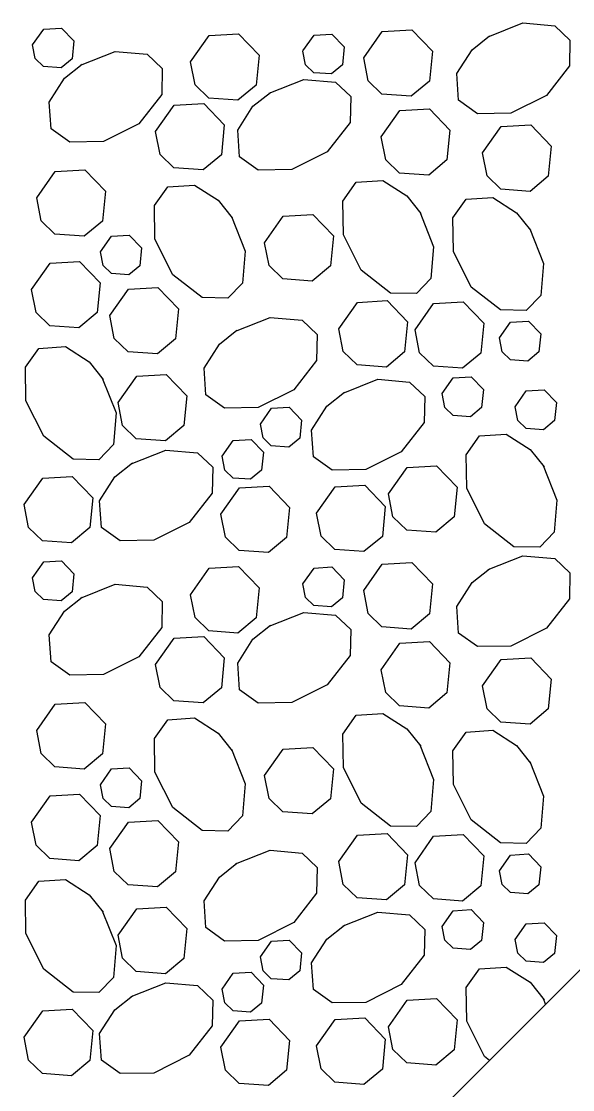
# Model space of a CAD drawing. Extents: x 636530 to 644067, y 294168 to 299122.
# Drawn here: x 638704.22 to 638712.22, y 296070.36 to 296085.85 of the extents above; entities that cross this region are included whole.
import ezdxf

# ---------------------------------------------------------------- set-up
doc = ezdxf.new("R2010")
doc.units = 0
doc.layers.add('1', color=7, linetype='Continuous')

msp = doc.modelspace()

# ---------------------------------------------------------------- linework, layer by layer
at = {"layer": '1'}
msp.add_line((638702.282, 296062.058), (638724.634, 296084.409), dxfattribs=at)
for points in [[(638704.385, 296085.51), (638704.546, 296085.739), (638704.804, 296085.754), (638704.983, 296085.568), (638704.957, 296085.308), (638704.798, 296085.176), (638704.543, 296085.194), (638704.424, 296085.31), (638704.385, 296085.51)], [(638709.188, 296085.322), (638709.456, 296085.705), (638709.886, 296085.729), (638710.184, 296085.42), (638710.141, 296084.986), (638709.876, 296084.766), (638709.452, 296084.796), (638709.252, 296084.99), (638709.188, 296085.322)], [(638710.992, 296085.628), (638711.495, 296085.828), (638711.957, 296085.788), (638712.177, 296085.579), (638712.17, 296085.204), (638711.837, 296084.778), (638711.321, 296084.52), (638710.836, 296084.512), (638710.563, 296084.706), (638710.537, 296085.093), (638710.758, 296085.439), (638711.012, 296085.641)], [(638706.675, 296085.264), (638706.944, 296085.647), (638707.373, 296085.671), (638707.671, 296085.362), (638707.628, 296084.928), (638707.363, 296084.708), (638706.939, 296084.738), (638706.74, 296084.932), (638706.675, 296085.264)], [(638708.306, 296085.422), (638708.468, 296085.651), (638708.725, 296085.666), (638708.904, 296085.48), (638708.878, 296085.22), (638708.719, 296085.088), (638708.465, 296085.106), (638708.345, 296085.222), (638708.306, 296085.421)], [(638705.081, 296085.215), (638705.584, 296085.415), (638706.047, 296085.375), (638706.266, 296085.166), (638706.259, 296084.791), (638705.926, 296084.365), (638705.411, 296084.107), (638704.925, 296084.099), (638704.652, 296084.293), (638704.626, 296084.68), (638704.848, 296085.026), (638705.102, 296085.228)], [(638707.814, 296084.809), (638708.317, 296085.008), (638708.78, 296084.968), (638708.999, 296084.759), (638708.992, 296084.384), (638708.659, 296083.958), (638708.144, 296083.701), (638707.658, 296083.692), (638707.385, 296083.886), (638707.359, 296084.273), (638707.581, 296084.619), (638707.835, 296084.821)], [(638706.169, 296084.252), (638706.438, 296084.635), (638706.867, 296084.659), (638707.165, 296084.35), (638707.122, 296083.916), (638706.857, 296083.696), (638706.433, 296083.726), (638706.234, 296083.92), (638706.169, 296084.252)], [(638709.441, 296084.177), (638709.709, 296084.56), (638710.139, 296084.584), (638710.437, 296084.275), (638710.394, 296083.841), (638710.129, 296083.621), (638709.705, 296083.651), (638709.506, 296083.845), (638709.441, 296084.177)], [(638710.911, 296083.943), (638711.18, 296084.325), (638711.609, 296084.35), (638711.907, 296084.041), (638711.864, 296083.607), (638711.599, 296083.386), (638711.175, 296083.417), (638710.976, 296083.61), (638710.911, 296083.943)], [(638704.444, 296083.292), (638704.713, 296083.675), (638705.142, 296083.699), (638705.441, 296083.39), (638705.398, 296082.956), (638705.133, 296082.736), (638704.709, 296082.766), (638704.509, 296082.96), (638704.444, 296083.292)], [(638710, 296083.087), (638710.2, 296082.584), (638710.16, 296082.122), (638709.951, 296081.903), (638709.576, 296081.91), (638709.15, 296082.243), (638708.892, 296082.758), (638708.884, 296083.244), (638709.078, 296083.517), (638709.465, 296083.543), (638709.81, 296083.321), (638710.013, 296083.067)], [(638707.267, 296083.022), (638707.467, 296082.519), (638707.427, 296082.057), (638707.218, 296081.837), (638706.843, 296081.845), (638706.417, 296082.178), (638706.159, 296082.693), (638706.151, 296083.179), (638706.345, 296083.452), (638706.732, 296083.478), (638707.077, 296083.256), (638707.28, 296083.002)], [(638711.594, 296082.843), (638711.794, 296082.34), (638711.754, 296081.878), (638711.545, 296081.659), (638711.17, 296081.666), (638710.744, 296081.999), (638710.487, 296082.514), (638710.478, 296083), (638710.672, 296083.273), (638711.059, 296083.299), (638711.405, 296083.077), (638711.607, 296082.823)], [(638707.75, 296082.642), (638708.019, 296083.024), (638708.448, 296083.049), (638708.747, 296082.739), (638708.704, 296082.306), (638708.439, 296082.085), (638708.015, 296082.116), (638707.815, 296082.309), (638707.75, 296082.642)], [(638705.368, 296082.509), (638705.53, 296082.738), (638705.787, 296082.753), (638705.966, 296082.567), (638705.94, 296082.307), (638705.781, 296082.175), (638705.527, 296082.193), (638705.407, 296082.309), (638705.368, 296082.509)], [(638704.369, 296081.964), (638704.638, 296082.347), (638705.067, 296082.371), (638705.366, 296082.062), (638705.322, 296081.628), (638705.057, 296081.407), (638704.633, 296081.438), (638704.434, 296081.632), (638704.369, 296081.964)], [(638705.505, 296081.584), (638705.774, 296081.967), (638706.203, 296081.991), (638706.502, 296081.682), (638706.459, 296081.248), (638706.194, 296081.028), (638705.77, 296081.058), (638705.57, 296081.252), (638705.505, 296081.584)], [(638708.826, 296081.395), (638709.095, 296081.777), (638709.525, 296081.802), (638709.823, 296081.492), (638709.78, 296081.059), (638709.515, 296080.838), (638709.091, 296080.869), (638708.891, 296081.062), (638708.827, 296081.395)], [(638709.933, 296081.378), (638710.201, 296081.761), (638710.631, 296081.786), (638710.929, 296081.476), (638710.886, 296081.042), (638710.621, 296080.822), (638710.197, 296080.853), (638709.998, 296081.046), (638709.933, 296081.378)], [(638707.326, 296081.36), (638707.829, 296081.559), (638708.292, 296081.519), (638708.511, 296081.31), (638708.504, 296080.935), (638708.171, 296080.509), (638707.656, 296080.252), (638707.17, 296080.243), (638706.897, 296080.437), (638706.871, 296080.824), (638707.093, 296081.17), (638707.347, 296081.373)], [(638711.156, 296081.26), (638711.317, 296081.49), (638711.575, 296081.505), (638711.754, 296081.319), (638711.728, 296081.059), (638711.569, 296080.926), (638711.315, 296080.945), (638711.195, 296081.061), (638711.156, 296081.26)], [(638705.396, 296080.68), (638705.596, 296080.177), (638705.556, 296079.715), (638705.347, 296079.495), (638704.972, 296079.502), (638704.546, 296079.835), (638704.288, 296080.35), (638704.28, 296080.836), (638704.474, 296081.109), (638704.861, 296081.135), (638705.207, 296080.913), (638705.409, 296080.659)], [(638705.625, 296080.326), (638705.894, 296080.708), (638706.323, 296080.733), (638706.622, 296080.423), (638706.578, 296079.99), (638706.313, 296079.769), (638705.889, 296079.8), (638705.69, 296079.993), (638705.625, 296080.326)], [(638708.887, 296080.461), (638709.39, 296080.661), (638709.852, 296080.621), (638710.072, 296080.412), (638710.065, 296080.037), (638709.732, 296079.611), (638709.216, 296079.353), (638708.731, 296079.345), (638708.458, 296079.539), (638708.432, 296079.926), (638708.653, 296080.271), (638708.907, 296080.474)], [(638710.324, 296080.453), (638710.485, 296080.683), (638710.743, 296080.698), (638710.922, 296080.512), (638710.896, 296080.252), (638710.737, 296080.119), (638710.482, 296080.138), (638710.363, 296080.254), (638710.324, 296080.453)], [(638711.383, 296080.264), (638711.544, 296080.494), (638711.802, 296080.508), (638711.981, 296080.323), (638711.955, 296080.063), (638711.796, 296079.93), (638711.542, 296079.949), (638711.422, 296080.065), (638711.383, 296080.264)], [(638707.688, 296080.012), (638707.85, 296080.242), (638708.107, 296080.256), (638708.286, 296080.071), (638708.261, 296079.81), (638708.101, 296079.678), (638707.847, 296079.696), (638707.727, 296079.812), (638707.689, 296080.012)], [(638711.789, 296079.411), (638711.989, 296078.908), (638711.949, 296078.446), (638711.74, 296078.226), (638711.365, 296078.233), (638710.939, 296078.566), (638710.682, 296079.082), (638710.673, 296079.567), (638710.867, 296079.84), (638711.254, 296079.866), (638711.6, 296079.645), (638711.802, 296079.391)], [(638707.134, 296079.545), (638707.295, 296079.775), (638707.553, 296079.79), (638707.732, 296079.604), (638707.706, 296079.344), (638707.547, 296079.211), (638707.292, 296079.23), (638707.173, 296079.346), (638707.134, 296079.545)], [(638705.813, 296079.436), (638706.316, 296079.636), (638706.778, 296079.596), (638706.998, 296079.387), (638706.991, 296079.012), (638706.657, 296078.586), (638706.142, 296078.328), (638705.657, 296078.32), (638705.383, 296078.514), (638705.357, 296078.901), (638705.579, 296079.247), (638705.833, 296079.449)], [(638709.546, 296079.001), (638709.815, 296079.384), (638710.244, 296079.408), (638710.543, 296079.099), (638710.5, 296078.665), (638710.234, 296078.444), (638709.81, 296078.475), (638709.611, 296078.669), (638709.546, 296079.001)], [(638704.262, 296078.847), (638704.531, 296079.229), (638704.96, 296079.254), (638705.259, 296078.944), (638705.216, 296078.511), (638704.95, 296078.29), (638704.526, 296078.321), (638704.327, 296078.514), (638704.262, 296078.847)], [(638707.116, 296078.705), (638707.385, 296079.087), (638707.814, 296079.112), (638708.112, 296078.802), (638708.069, 296078.369), (638707.804, 296078.148), (638707.38, 296078.179), (638707.181, 296078.372), (638707.116, 296078.705)], [(638708.503, 296078.721), (638708.772, 296079.103), (638709.201, 296079.128), (638709.5, 296078.818), (638709.457, 296078.384), (638709.191, 296078.164), (638708.767, 296078.195), (638708.568, 296078.388), (638708.503, 296078.72)], [(638704.385, 296077.784), (638704.546, 296078.014), (638704.804, 296078.028), (638704.983, 296077.843), (638704.957, 296077.582), (638704.798, 296077.45), (638704.543, 296077.468), (638704.424, 296077.585), (638704.385, 296077.784)], [(638709.188, 296077.597), (638709.456, 296077.979), (638709.886, 296078.004), (638710.184, 296077.694), (638710.141, 296077.261), (638709.876, 296077.04), (638709.452, 296077.071), (638709.252, 296077.264), (638709.188, 296077.597)], [(638710.992, 296077.902), (638711.495, 296078.102), (638711.957, 296078.062), (638712.177, 296077.853), (638712.17, 296077.478), (638711.837, 296077.052), (638711.321, 296076.794), (638710.836, 296076.786), (638710.563, 296076.98), (638710.537, 296077.367), (638710.758, 296077.713), (638711.012, 296077.915)], [(638706.675, 296077.538), (638706.944, 296077.921), (638707.373, 296077.946), (638707.671, 296077.636), (638707.628, 296077.202), (638707.363, 296076.982), (638706.939, 296077.013), (638706.74, 296077.206), (638706.675, 296077.538)], [(638708.306, 296077.696), (638708.468, 296077.925), (638708.725, 296077.94), (638708.904, 296077.754), (638708.878, 296077.494), (638708.719, 296077.362), (638708.465, 296077.38), (638708.345, 296077.496), (638708.306, 296077.696)], [(638705.081, 296077.489), (638705.584, 296077.689), (638706.047, 296077.649), (638706.266, 296077.44), (638706.259, 296077.065), (638705.926, 296076.639), (638705.411, 296076.381), (638704.925, 296076.373), (638704.652, 296076.567), (638704.626, 296076.954), (638704.848, 296077.3), (638705.102, 296077.502)], [(638707.814, 296077.083), (638708.317, 296077.282), (638708.78, 296077.242), (638708.999, 296077.033), (638708.992, 296076.658), (638708.659, 296076.232), (638708.144, 296075.975), (638707.658, 296075.966), (638707.385, 296076.16), (638707.359, 296076.547), (638707.581, 296076.893), (638707.835, 296077.096)], [(638706.169, 296076.526), (638706.438, 296076.909), (638706.867, 296076.934), (638707.165, 296076.624), (638707.122, 296076.19), (638706.857, 296075.97), (638706.433, 296076.001), (638706.234, 296076.194), (638706.169, 296076.526)], [(638709.441, 296076.451), (638709.709, 296076.834), (638710.139, 296076.858), (638710.437, 296076.549), (638710.394, 296076.115), (638710.129, 296075.895), (638709.705, 296075.925), (638709.506, 296076.119), (638709.441, 296076.451)], [(638710.911, 296076.217), (638711.18, 296076.6), (638711.609, 296076.624), (638711.907, 296076.315), (638711.864, 296075.881), (638711.599, 296075.66), (638711.175, 296075.691), (638710.976, 296075.885), (638710.911, 296076.217)], [(638704.444, 296075.567), (638704.713, 296075.949), (638705.142, 296075.974), (638705.441, 296075.664), (638705.398, 296075.231), (638705.133, 296075.01), (638704.709, 296075.041), (638704.509, 296075.234), (638704.444, 296075.567)], [(638710, 296075.362), (638710.2, 296074.859), (638710.16, 296074.396), (638709.951, 296074.177), (638709.576, 296074.184), (638709.15, 296074.517), (638708.892, 296075.032), (638708.884, 296075.518), (638709.078, 296075.791), (638709.465, 296075.817), (638709.81, 296075.595), (638710.013, 296075.341)], [(638707.267, 296075.297), (638707.467, 296074.794), (638707.427, 296074.331), (638707.218, 296074.112), (638706.843, 296074.119), (638706.417, 296074.452), (638706.159, 296074.967), (638706.151, 296075.453), (638706.345, 296075.726), (638706.732, 296075.752), (638707.077, 296075.53), (638707.28, 296075.276)], [(638711.594, 296075.118), (638711.794, 296074.615), (638711.754, 296074.152), (638711.545, 296073.933), (638711.17, 296073.94), (638710.744, 296074.273), (638710.487, 296074.788), (638710.478, 296075.274), (638710.672, 296075.547), (638711.059, 296075.573), (638711.405, 296075.351), (638711.607, 296075.097)], [(638707.75, 296074.916), (638708.019, 296075.299), (638708.448, 296075.323), (638708.747, 296075.014), (638708.704, 296074.58), (638708.439, 296074.359), (638708.015, 296074.39), (638707.815, 296074.583), (638707.75, 296074.916)], [(638705.368, 296074.783), (638705.53, 296075.012), (638705.787, 296075.027), (638705.966, 296074.841), (638705.94, 296074.581), (638705.781, 296074.449), (638705.527, 296074.467), (638705.407, 296074.583), (638705.368, 296074.783)], [(638704.369, 296074.238), (638704.638, 296074.621), (638705.067, 296074.645), (638705.366, 296074.336), (638705.322, 296073.902), (638705.057, 296073.682), (638704.633, 296073.712), (638704.434, 296073.906), (638704.369, 296074.238)], [(638705.505, 296073.859), (638705.774, 296074.241), (638706.203, 296074.266), (638706.502, 296073.956), (638706.459, 296073.522), (638706.194, 296073.302), (638705.77, 296073.333), (638705.57, 296073.526), (638705.505, 296073.858)], [(638708.826, 296073.669), (638709.095, 296074.052), (638709.525, 296074.076), (638709.823, 296073.767), (638709.78, 296073.333), (638709.515, 296073.112), (638709.091, 296073.143), (638708.891, 296073.336), (638708.827, 296073.669)], [(638709.933, 296073.653), (638710.201, 296074.035), (638710.631, 296074.06), (638710.929, 296073.75), (638710.886, 296073.317), (638710.621, 296073.096), (638710.197, 296073.127), (638709.998, 296073.32), (638709.933, 296073.653)], [(638707.326, 296073.634), (638707.829, 296073.833), (638708.292, 296073.793), (638708.511, 296073.585), (638708.504, 296073.21), (638708.171, 296072.784), (638707.656, 296072.526), (638707.17, 296072.517), (638706.897, 296072.712), (638706.871, 296073.098), (638707.093, 296073.444), (638707.347, 296073.647)], [(638711.156, 296073.535), (638711.317, 296073.764), (638711.575, 296073.779), (638711.754, 296073.593), (638711.728, 296073.333), (638711.569, 296073.201), (638711.315, 296073.219), (638711.195, 296073.335), (638711.156, 296073.534)], [(638705.396, 296072.954), (638705.596, 296072.451), (638705.556, 296071.989), (638705.347, 296071.769), (638704.972, 296071.776), (638704.546, 296072.11), (638704.288, 296072.625), (638704.28, 296073.11), (638704.474, 296073.383), (638704.861, 296073.409), (638705.207, 296073.188), (638705.409, 296072.934)], [(638705.625, 296072.6), (638705.894, 296072.983), (638706.323, 296073.007), (638706.622, 296072.698), (638706.578, 296072.264), (638706.313, 296072.043), (638705.889, 296072.074), (638705.69, 296072.267), (638705.625, 296072.6)], [(638708.887, 296072.735), (638709.39, 296072.935), (638709.852, 296072.895), (638710.072, 296072.686), (638710.065, 296072.311), (638709.732, 296071.885), (638709.216, 296071.627), (638708.731, 296071.619), (638708.458, 296071.813), (638708.432, 296072.2), (638708.653, 296072.546), (638708.907, 296072.748)], [(638710.324, 296072.727), (638710.485, 296072.957), (638710.743, 296072.972), (638710.922, 296072.786), (638710.896, 296072.526), (638710.737, 296072.393), (638710.482, 296072.412), (638710.363, 296072.528), (638710.324, 296072.727)], [(638711.383, 296072.538), (638711.544, 296072.768), (638711.802, 296072.783), (638711.981, 296072.597), (638711.955, 296072.337), (638711.796, 296072.204), (638711.542, 296072.223), (638711.422, 296072.339), (638711.383, 296072.538)], [(638707.688, 296072.286), (638707.85, 296072.516), (638708.107, 296072.53), (638708.286, 296072.345), (638708.261, 296072.085), (638708.101, 296071.952), (638707.847, 296071.971), (638707.727, 296072.087), (638707.689, 296072.286)], [(638711.009, 296070.785), (638710.939, 296070.841), (638710.682, 296071.356), (638710.673, 296071.841), (638710.867, 296072.115), (638711.254, 296072.14), (638711.6, 296071.919), (638711.802, 296071.665)], [(638707.134, 296071.82), (638707.295, 296072.049), (638707.553, 296072.064), (638707.732, 296071.878), (638707.706, 296071.618), (638707.547, 296071.486), (638707.292, 296071.504), (638707.173, 296071.62), (638707.134, 296071.82)], [(638705.813, 296071.711), (638706.316, 296071.91), (638706.778, 296071.87), (638706.998, 296071.661), (638706.991, 296071.286), (638706.657, 296070.86), (638706.142, 296070.603), (638705.657, 296070.594), (638705.383, 296070.788), (638705.357, 296071.175), (638705.579, 296071.521), (638705.833, 296071.723)], [(638709.546, 296071.275), (638709.815, 296071.658), (638710.244, 296071.682), (638710.543, 296071.373), (638710.5, 296070.939), (638710.234, 296070.719), (638709.81, 296070.749), (638709.611, 296070.943), (638709.546, 296071.275)], [(638711.789, 296071.685), (638711.823, 296071.599)], [(638704.262, 296071.121), (638704.531, 296071.503), (638704.96, 296071.528), (638705.259, 296071.218), (638705.216, 296070.785), (638704.95, 296070.564), (638704.526, 296070.595), (638704.327, 296070.788), (638704.262, 296071.121)], [(638707.116, 296070.979), (638707.385, 296071.361), (638707.814, 296071.386), (638708.112, 296071.077), (638708.069, 296070.643), (638707.804, 296070.422), (638707.38, 296070.453), (638707.181, 296070.646), (638707.116, 296070.979)], [(638708.503, 296070.995), (638708.772, 296071.377), (638709.201, 296071.402), (638709.5, 296071.092), (638709.457, 296070.659), (638709.191, 296070.438), (638708.767, 296070.469), (638708.568, 296070.662), (638708.503, 296070.995)]]:
    msp.add_lwpolyline(points, dxfattribs=at)
msp.add_ellipse((638664.495, 296083.359), major_axis=(-59.16, 0), ratio=0.524808, dxfattribs=at)

doc.saveas('drawing.dxf')
